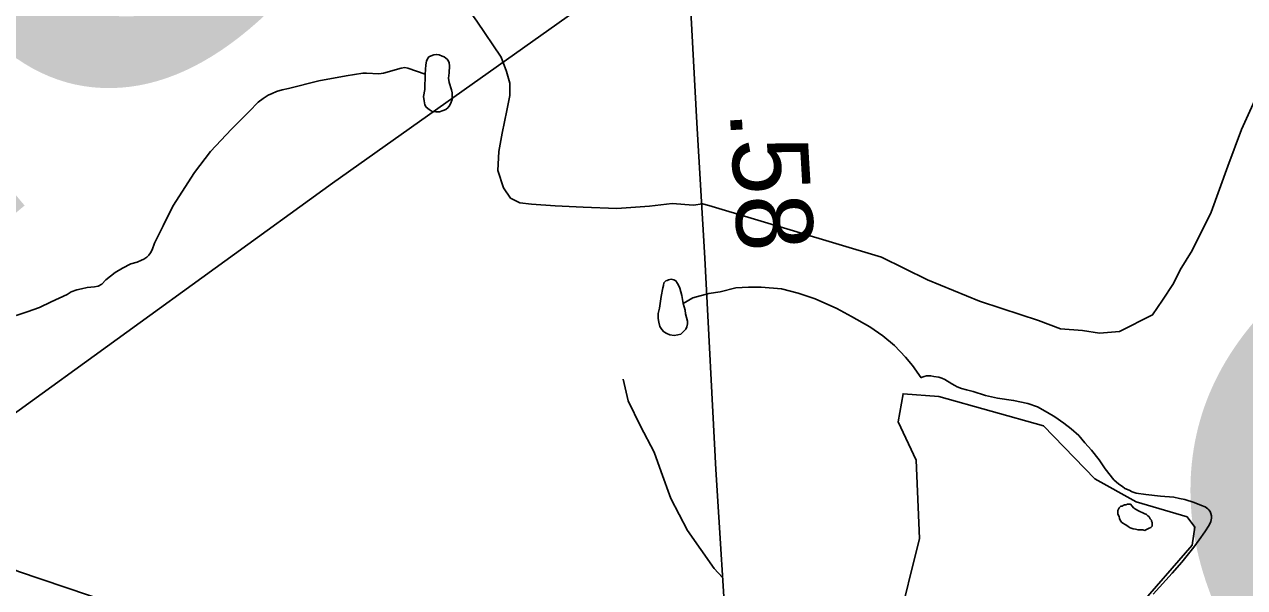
# Model space of a CAD drawing. Extents: x 2001466 to 31450019, y -30647475 to 847247.
# Drawn here: x 2214393 to 2218380, y 755081 to 756921 of the extents above; entities that cross this region are included whole.
import ezdxf

# ---------------------------------------------------------------- set-up
doc = ezdxf.new("R2010")
doc.units = 0
for name, color, linetype in [('Exist Hydrographic Misc Water Feature', 7, 'Continuous'), ('Exist Road Non-System Type 51', 7, 'Continuous'), ('Exist Road Primary NC Attributed', 7, 'Continuous'), ('Exist Road Primary NC Service Mileage Hundredths English Label', 7, 'Continuous'), ('Exist Road Primary US Divided Attributed', 7, 'Continuous'), ('Exist Road Secondary Structure Culvert Number Label', 7, 'Continuous'), ('Exist Road Secondary Structure Standard Bridge Number Label', 7, 'Continuous'), ('Exist Utilities Electrical Transmission Line', 7, 'Continuous')]:
    doc.layers.add(name, color=color, linetype=linetype)

msp = doc.modelspace()

# ---------------------------------------------------------------- linework, layer by layer
at = {"layer": 'Exist Hydrographic Misc Water Feature'}
for points in [[(2215702.2, 756758.5), (2215704.2, 756788.5), (2215706.3, 756800.4), (2215710.2, 756808.3), (2215713.7, 756814.3), (2215721.5, 756818.4), (2215730.1, 756820.7), (2215739.7, 756822.5), (2215747.9, 756820.9), (2215757.7, 756816.9), (2215763.9, 756814.8), (2215770.1, 756810.7), (2215773.5, 756806.9), (2215778, 756800.9), (2215780.1, 756795), (2215781.7, 756785), (2215780.3, 756762.9), (2215778, 756744.9), (2215780.5, 756730.8), (2215788.3, 756706.9), (2215790.6, 756697.2), (2215790.8, 756685), (2215790.8, 756674.9), (2215786.9, 756666.9), (2215783, 756657), (2215777, 756649), (2215769.2, 756642.9), (2215760.8, 756638.8), (2215748.7, 756635), (2215736.8, 756634.8), (2215724.7, 756636.5), (2215715.1, 756642.5), (2215705.1, 756650.5), (2215700.9, 756658.4), (2215698.7, 756670.5), (2215696.6, 756684.6), (2215700.7, 756708.4), (2215702.2, 756758.5)], [(2215702.2, 756758.5), (2215674.1, 756768.3), (2215646, 756777.9), (2215636.2, 756779.8), (2215623.8, 756778), (2215566.2, 756761.5), (2215550.2, 756759.5), (2215510, 756761.1), (2215498.2, 756760.9), (2215444.2, 756752.8), (2215354.2, 756735.9), (2215255, 756711.2), (2215234.7, 756707.3), (2215216.6, 756701.1), (2215202.5, 756695.1), (2215188.7, 756689.1), (2215173.1, 756678.9), (2215156.9, 756666.7), (2215127.2, 756636.3), (2215069.6, 756578.1), (2215000.3, 756505.8), (2214948.8, 756437.3), (2214877.3, 756326.8), (2214846.3, 756262.6), (2214818.2, 756206.3), (2214810.6, 756184.4), (2214804.3, 756174.4), (2214798.7, 756166.3), (2214792.6, 756160.3), (2214782.7, 756154.1), (2214774.9, 756150.4), (2214760.6, 756144.1), (2214740.5, 756138.2), (2214713, 756123.7), (2214689, 756109.9), (2214659.1, 756085.6), (2214645.3, 756071.4), (2214633.7, 756065.5), (2214621.3, 756063.3), (2214597.8, 756061.2), (2214579.5, 756057), (2214563.5, 756052.9), (2214545.5, 756046.7), (2214531.9, 756038.7), (2214479.9, 756014.1), (2214441.9, 755995.9), (2214402.1, 755981.6), (2214366.1, 755969.6)], [(2216544.9, 756008.5), (2216551.1, 755986.5), (2216552.9, 755974.8), (2216559.7, 755950.7), (2216559.5, 755942.6), (2216557.5, 755932.8), (2216553.6, 755924.5), (2216547.8, 755918.4), (2216537.8, 755908.6), (2216527.5, 755906.5), (2216515.8, 755904.2), (2216501.7, 755906.3), (2216491.6, 755910.3), (2216481.6, 755916.3), (2216475.6, 755924), (2216469.3, 755933.9), (2216465.6, 755947.9), (2216463.3, 755960), (2216463.5, 755975.8), (2216467.4, 755993.9), (2216472.8, 756032), (2216478.7, 756059.9), (2216481, 756068), (2216482.2, 756076), (2216488.6, 756082.3), (2216492.7, 756084.1), (2216496.8, 756086), (2216506.4, 756088.1), (2216514.6, 756086.1), (2216520.7, 756082.3), (2216526.7, 756074.1), (2216530.8, 756066.2), (2216534.7, 756058.4), (2216540.8, 756034.7), (2216544.9, 756008.5)], [(2216544.9, 756008.5), (2216576.9, 756026.8), (2216628.6, 756041.3), (2216666.5, 756047.3), (2216716.8, 756059.6), (2216758.2, 756061.9), (2216800.4, 756062.4), (2216866.7, 756056.9), (2216920.8, 756043), (2216976.8, 756023.6), (2217047.1, 755991.9), (2217094.7, 755966.4), (2217155, 755932.6), (2217197.6, 755903.1), (2217235.8, 755871.3), (2217271.9, 755833.4), (2217294, 755805.7), (2217322.7, 755765.7)], [(2218081, 755059.4), (2218142.5, 755128), (2218174.5, 755164.1), (2218213.5, 755212.2), (2218231.5, 755236.7), (2218249.5, 755262.8), (2218263.3, 755284.6), (2218269.2, 755296.7), (2218271.3, 755306.9), (2218270.9, 755314.7), (2218269.2, 755322.6), (2218266.8, 755328.7), (2218263.1, 755334.5), (2218259.2, 755338.4), (2218250.8, 755344.5), (2218238.7, 755348.3), (2218214.9, 755358.4), (2218184.5, 755368.3), (2218166.5, 755371.8), (2218148.5, 755375.7), (2218105, 755379.5), (2218057, 755385.1), (2218024.8, 755389.1), (2218012.7, 755393), (2218002.7, 755399), (2217988.3, 755404.8), (2217980.5, 755410.8), (2217968.6, 755418.7), (2217952.6, 755432.5), (2217924.1, 755468.4), (2217904, 755498.3), (2217879.6, 755529.9), (2217857.7, 755553.9), (2217837.4, 755577.7), (2217813, 755599.6), (2217789.2, 755617.4), (2217759.3, 755639), (2217735.3, 755652.7), (2217702.9, 755670.6), (2217670.9, 755682.3), (2217625, 755692.1), (2217572.7, 755699.6), (2217532.7, 755707.7), (2217492.9, 755721), (2217470.5, 755727.2), (2217454.6, 755730.8), (2217440.2, 755737), (2217432.4, 755740.6), (2217422.8, 755746.6), (2217400.4, 755760.5), (2217390, 755764.5), (2217380.5, 755768.4), (2217364.1, 755770.4), (2217354.3, 755772.3), (2217348.3, 755772), (2217340.3, 755772), (2217332.3, 755769.9), (2217326, 755768.1), (2217322.7, 755765.7)], [(2218027.7, 754927.6), (2217927.8, 754886.9), (2217539.7, 754416), (2217472.8, 754440.4), (2217253.8, 754723.7), (2217244.8, 754946.9), (2217317.8, 755240.6), (2217306.7, 755496.7), (2217247.7, 755622.6), (2217263.7, 755714.1), (2217380.7, 755705.2), (2217722.8, 755609.5), (2217890.7, 755435.5), (2218024.8, 755360.7), (2218191.7, 755311.3), (2218216.7, 755278), (2218208.7, 755219.1), (2218026.6, 755009.6), (2218027.7, 754927.6)], [(2218033, 755331.1), (2218023, 755337.1), (2218016.8, 755340.9), (2218012.7, 755346.8), (2218007, 755352.9), (2218003.1, 755352.7), (2217996.7, 755352.8), (2217991, 755350.9), (2217987.1, 755350.6), (2217983, 755348.8), (2217979.1, 755346.6), (2217975, 755346.8), (2217969.2, 755340.7), (2217964.9, 755332.5), (2217965.1, 755326.7), (2217965.1, 755320.7), (2217969.2, 755312.7), (2217971.3, 755306.8), (2217973.1, 755300.8), (2217977.2, 755294.5), (2217981.7, 755290.6), (2217989.5, 755286.5), (2217997.5, 755280.9), (2218003.7, 755276.7), (2218009.2, 755275.1), (2218015.8, 755272.8), (2218023.6, 755270.9), (2218031.6, 755268.9), (2218039.8, 755269.3), (2218047.4, 755269.3), (2218053.5, 755267.2), (2218057.2, 755269.1), (2218061.3, 755271.3), (2218067.5, 755275.2), (2218073.4, 755277.2), (2218077.5, 755281.4), (2218077.3, 755285.5), (2218077.1, 755289.6), (2218077.5, 755293.6), (2218075, 755297.6), (2218075.2, 755301.2), (2218071.4, 755305.5), (2218067.3, 755311.3), (2218063.1, 755315.2), (2218059, 755319), (2218051.3, 755323.1), (2218033, 755331.1)]]:
    msp.add_lwpolyline(points, dxfattribs=at)
at = {"layer": 'Exist Road Non-System Type 51'}
for points in [[(2216608.6, 756334.5), (2216578.8, 756330.3), (2216508.9, 756335.8), (2216434.8, 756327.3), (2216328.6, 756319.5), (2216218.7, 756323.7), (2216126.8, 756327.6), (2216049, 756333.2), (2216011.1, 756338), (2215981.4, 756352.6), (2215958.1, 756387.1), (2215939.2, 756443.4), (2215942.5, 756505.4), (2215953.7, 756565.1), (2215969.3, 756638.8), (2215978.3, 756688.6), (2215979.1, 756728.6), (2215967.9, 756766.8), (2215950.8, 756813.1), (2215871.3, 756930.7), (2215785.8, 757050.5), (2215716.8, 757199.9), (2215659.9, 757349), (2215676.5, 757424)], [(2218606.4, 756871.3), (2218486.5, 756751.3), (2218429.6, 756709.3), (2218369.6, 756577.4), (2218324.7, 756457.5), (2218270.7, 756307.5), (2218207.8, 756181.6), (2218168.8, 756118.6), (2218147.8, 756073.6), (2218111.8, 756019.7), (2218078.9, 755971.7), (2217971, 755917.7), (2217905, 755911.7), (2217850.1, 755920.3), (2217778.2, 755925.8), (2217705.7, 755953.7), (2217585.8, 755992.7), (2217513.8, 756016.7), (2217343, 756085.6), (2217193.1, 756160.6), (2216628.9, 756328.5), (2216608.6, 756334.5)], [(2216673.9, 755113.3), (2216646.4, 755143.2), (2216558.9, 755266.9), (2216505.1, 755372), (2216472.9, 755458.7), (2216450.2, 755523.1), (2216406, 755608), (2216365.7, 755690.8), (2216349.1, 755761.1)]]:
    msp.add_lwpolyline(points, dxfattribs=at)
at = {"layer": 'Exist Road Primary NC Attributed'}
msp.add_lwpolyline([(2216694.3, 754794.5), (2216690.1, 754861.1), (2216651.4, 755466.3), (2216615.8, 756157.4), (2216589.6, 756599.3), (2216567.7, 757005.6), (2216557.2, 757288.3), (2216547.2, 757519.7)], dxfattribs=at)
at = {"layer": 'Exist Road Primary US Divided Attributed'}
msp.add_lwpolyline([(2215517.8, 754767.4), (2215140.5, 754873.8), (2214373.7, 755133.3), (2213873.1, 755343.2), (2213365.7, 755583.6), (2212827.9, 755877.4), (2212131.7, 756299.1), (2211712.1, 756594.9), (2211144.5, 757037.1)], dxfattribs=at)
at = {"layer": 'Exist Utilities Electrical Transmission Line'}
msp.add_lwpolyline([(2219021.2, 759638.5), (2217527.7, 757911.6), (2215399.7, 756401.9), (2213991, 755382.2), (2212092.7, 753992.5), (2210074.6, 752562.8), (2209065.5, 751802.9)], dxfattribs=at)

# ---------------------------------------------------------------- texts
at = {"layer": 'Exist Road Primary NC Service Mileage Hundredths English Label'}
msp.add_text('.58', height=250, rotation=273.388, dxfattribs=at).set_placement((2216696.8, 756637.4))
at = {"layer": 'Exist Road Secondary Structure Culvert Number Label'}
msp.add_text('C1032', height=2132.54, rotation=40, dxfattribs=at).set_placement((2219103.2, 753726))
at = {"layer": 'Exist Road Secondary Structure Standard Bridge Number Label'}
msp.add_text('18', height=2132.54, rotation=40, dxfattribs=at).set_placement((2213285, 755398.9))

doc.saveas('drawing.dxf')
